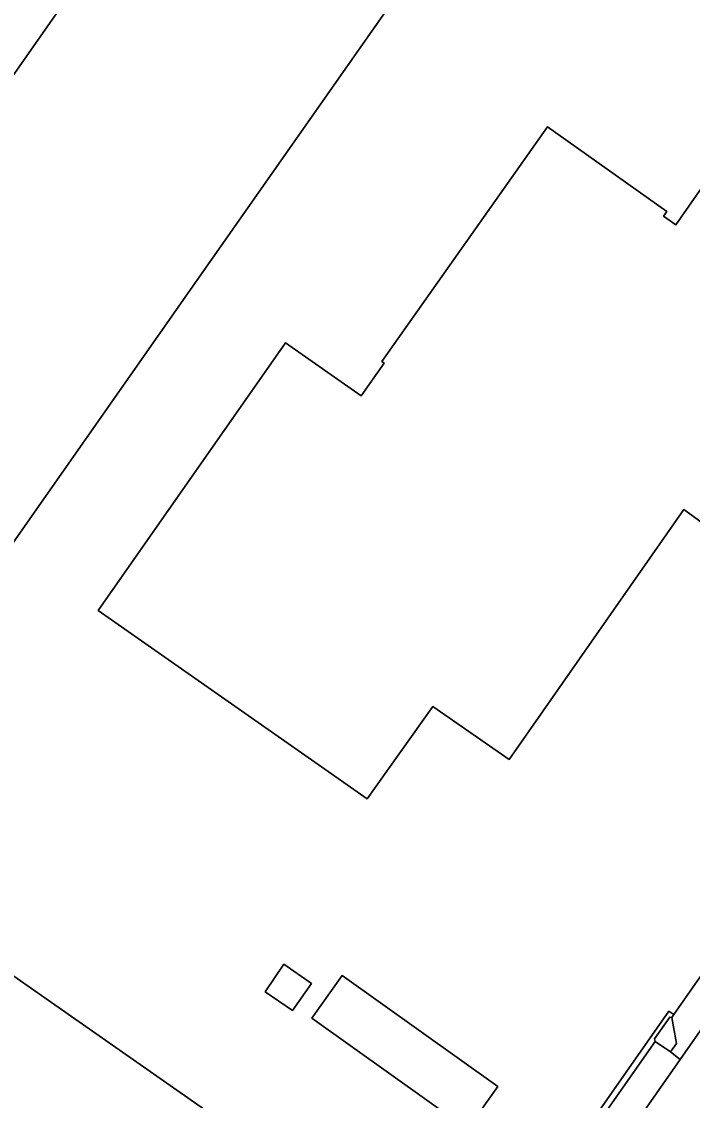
# Model space of a CAD drawing. Extents: x 155018 to 156648, y 383979 to 385733.
# Drawn here: x 155561.5 to 155614, y 384791.5 to 384875.8 of the extents above; entities that cross this region are included whole.
import ezdxf

# ---------------------------------------------------------------- set-up
doc = ezdxf.new("R2010")
doc.units = 0
for name, color, linetype in [('IMGEO_Erf', 7, 'Continuous'), ('IMGEO_Pand', 7, 'Continuous'), ('IMGEO_Parkeervlak_open', 7, 'Continuous'), ('IMGEO_Rijbaan_lokaal_gesloten', 7, 'Continuous'), ('IMGEO_Verkeerseiland_open', 7, 'Continuous'), ('IMGEO_Voetpad_open', 7, 'Continuous')]:
    doc.layers.add(name, color=color, linetype=linetype)

msp = doc.modelspace()

# ---------------------------------------------------------------- linework, layer by layer
at = {"layer": 'IMGEO_Erf'}
for points in [[(155543.877, 384924.937), (155545.004, 384924.158), (155545.287, 384924.561), (155563.372, 384911.879), (155557.442, 384903.43), (155561.847, 384900.331), (155558.976, 384896.238), (155532.714, 384858.794), (155540.579, 384853.259), (155545.535, 384849.771), (155571.761, 384887.2), (155574.63, 384891.294), (155591.828, 384879.262), (155575.198, 384855.542), (155560.868, 384835.103), (155560.52, 384834.638), (155543.355, 384846.66), (155543.923, 384847.471), (155538.96, 384850.949), (155531.075, 384856.475), (155530.489, 384855.639), (155507.887, 384871.48), (155500, 384877.008)], [(155615.948, 384835.721), (155613.296, 384837.652), (155599.634, 384818.118), (155593.649, 384822.252), (155588.538, 384815.037), (155584.44, 384817.902), (155567.483, 384829.754), (155582.143, 384850.672), (155588.047, 384846.532), (155589.849, 384849.085), (155589.674, 384849.219), (155602.635, 384867.555), (155611.961, 384860.928), (155611.707, 384860.571), (155612.652, 384859.899), (155622.834, 384874.486)], [(155553.633, 384715.232), (155553.739, 384715.172), (155553.747, 384715.183), (155566.056, 384732.66), (155578.198, 384750), (155612.129, 384798.458), (155612.508, 384798.198), (155616.168, 384803.406), (155615.737, 384803.696), (155649.459, 384851.832), (155649.247, 384851.98)]]:
    msp.add_lwpolyline(points, dxfattribs=at)
for points in [[(155547.35, 384810.655), (155576.058, 384790.588), (155580.154, 384787.72), (155574.557, 384779.779), (155586.015, 384771.676), (155574.573, 384755.332), (155563.08, 384763.359), (155560.734, 384760.001), (155556.634, 384762.863), (155527.932, 384782.896)], [(155582.019, 384802.119), (155584.172, 384800.619), (155582.678, 384798.516), (155580.541, 384799.974)], [(155586.573, 384801.243), (155598.747, 384792.566), (155596.367, 384789.227), (155584.193, 384797.904)]]:
    msp.add_lwpolyline(points, close=True, dxfattribs=at)
at = {"layer": 'IMGEO_Pand'}
for points in [[(155591.828, 384879.262), (155574.63, 384891.294), (155571.761, 384887.2), (155545.535, 384849.771), (155540.579, 384853.259), (155538.96, 384850.949), (155543.923, 384847.471), (155543.355, 384846.66), (155560.52, 384834.638), (155560.868, 384835.103), (155575.198, 384855.542)], [(155527.932, 384782.896), (155556.634, 384762.863), (155560.734, 384760.001), (155563.08, 384763.359), (155574.573, 384755.332), (155586.015, 384771.676), (155574.557, 384779.779), (155580.154, 384787.72), (155576.058, 384790.588), (155547.35, 384810.655)], [(155582.678, 384798.516), (155584.172, 384800.619), (155582.019, 384802.119), (155580.541, 384799.974)], [(155596.367, 384789.227), (155598.747, 384792.566), (155586.573, 384801.243), (155584.193, 384797.904)]]:
    msp.add_lwpolyline(points, close=True, dxfattribs=at)
msp.add_lwpolyline([(155622.834, 384874.486), (155612.652, 384859.899), (155611.707, 384860.571), (155611.961, 384860.928), (155602.635, 384867.555), (155589.674, 384849.219), (155589.849, 384849.085), (155588.047, 384846.532), (155582.143, 384850.672), (155567.483, 384829.754), (155584.44, 384817.902), (155588.538, 384815.037), (155593.649, 384822.252), (155599.634, 384818.118), (155613.296, 384837.652), (155615.948, 384835.721)], dxfattribs=at)
at = {"layer": 'IMGEO_Parkeervlak_open'}
msp.add_lwpolyline([(155600.119, 384780.503), (155602.107, 384779.088), (155613.015, 384794.672), (155612.249, 384795.277), (155611.036, 384796.09)], close=True, dxfattribs=at)
at = {"layer": 'IMGEO_Rijbaan_lokaal_gesloten'}
msp.add_lwpolyline([(155652.394, 384850.88), (155629.679, 384818.438), (155619.716, 384804.252), (155613.015, 384794.672), (155602.107, 384779.088), (155598.478, 384773.909), (155581.725, 384750), (155573.395, 384738.09), (155569.504, 384732.554), (155555.663, 384712.8)], dxfattribs=at)
at = {"layer": 'IMGEO_Verkeerseiland_open'}
msp.add_lwpolyline([(155612.249, 384795.277), (155612.719, 384795.936), (155612.346, 384797.968), (155612.196, 384797.988), (155611.005, 384796.282), (155611.036, 384796.09)], close=True, dxfattribs=at)
at = {"layer": 'IMGEO_Voetpad_open'}
for points in [[(155616.394, 384803.727), (155616.168, 384803.406), (155612.508, 384798.198), (155612.346, 384797.968), (155612.719, 384795.936), (155612.249, 384795.277), (155613.015, 384794.672), (155619.716, 384804.252), (155618.908, 384804.799), (155618.447, 384804.097)], [(155596.516, 384775.358), (155600.119, 384780.503), (155611.036, 384796.09), (155611.005, 384796.282), (155612.196, 384797.988), (155612.346, 384797.968), (155612.508, 384798.198), (155612.129, 384798.458), (155578.198, 384750), (155566.056, 384732.66), (155553.747, 384715.183), (155553.739, 384715.172), (155554.237, 384714.972), (155567.524, 384733.965), (155571.397, 384739.494), (155578.755, 384750)]]:
    msp.add_lwpolyline(points, close=True, dxfattribs=at)

doc.saveas('drawing.dxf')
